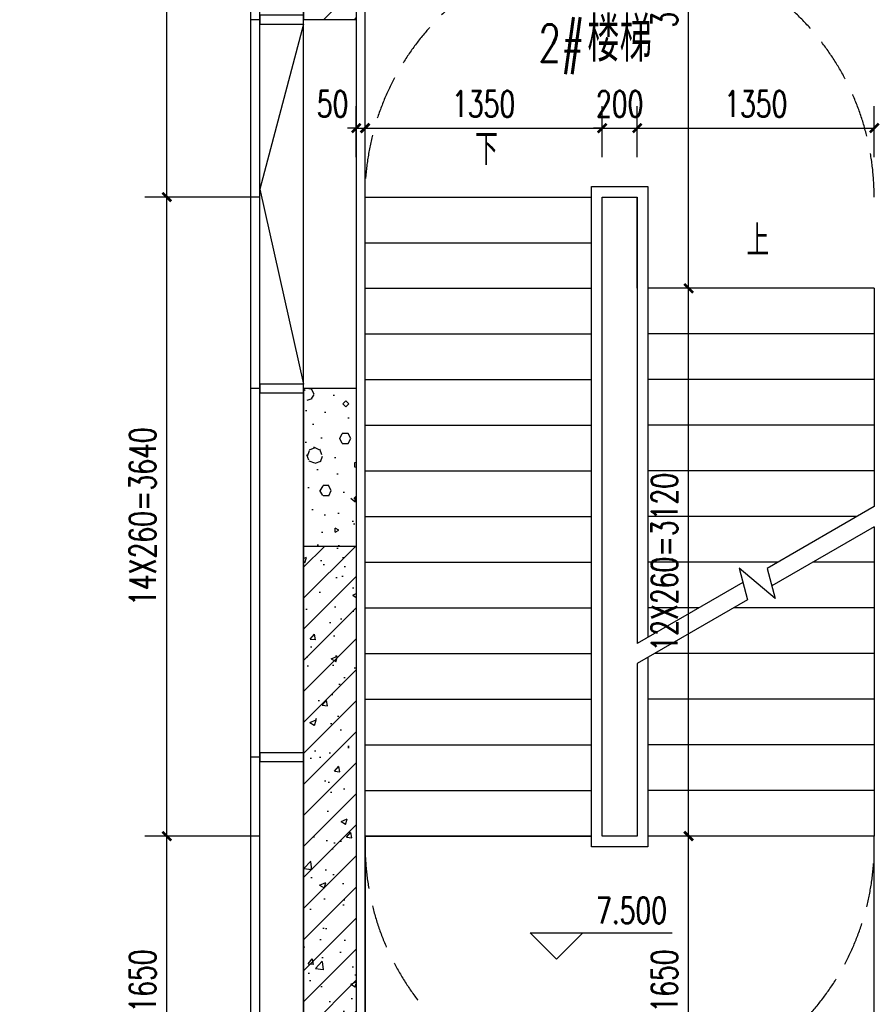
# Model space of a CAD drawing. Extents: x 797781 to 1255204, y 21234 to 1024248.
# Tile 778 of 1056: x 1156390 to 1161257, y 521950 to 527558. Entities that reach past the tile are written whole.
import ezdxf

# ---------------------------------------------------------------- set-up
doc = ezdxf.new("R2010")
doc.units = 0
doc.header["$LTSCALE"] = 1000
doc.header["$MEASUREMENT"] = 0
doc.linetypes.add('230303生产综合楼-平面图_t8$0$DASH', pattern=[0.35, 0.25, -0.1])
doc.linetypes.add('230303生产综合楼-平面图_t8$0$DOTE', pattern=[2.42, 2, -0.2, 0.02, -0.2])
for name, color, linetype in [('230303生产综合楼-平面图_t8$0$3T_WOOD', 21, 'Continuous'), ('230303生产综合楼-平面图_t8$0$AXIS', 3, 'Continuous'), ('230303生产综合楼-平面图_t8$0$CURTWALL', 4, 'Continuous'), ('230303生产综合楼-平面图_t8$0$DIM_ELEV', 3, 'Continuous'), ('230303生产综合楼-平面图_t8$0$DIM_SYMB', 3, 'Continuous'), ('230303生产综合楼-平面图_t8$0$DOTE', 1, '230303生产综合楼-平面图_t8$0$DOTE'), ('230303生产综合楼-平面图_t8$0$PUB_DIM', 3, 'Continuous'), ('230303生产综合楼-平面图_t8$0$PUB_HATCH', 8, 'Continuous'), ('230303生产综合楼-平面图_t8$0$PUB_TEXT', 7, 'Continuous'), ('230303生产综合楼-平面图_t8$0$STAIR', 2, 'Continuous'), ('230303生产综合楼-平面图_t8$0$WALL', 40, 'Continuous'), ('230303生产综合楼-平面图_t8$0$轮廓', 2, 'Continuous'), ('PUB_TEXT', 7, 'Continuous')]:
    doc.layers.add(name, color=color, linetype=linetype)
doc.styles.add('230303生产综合楼-平面图_t8$0$_TCH_DIM', font='SIMPLEX', dxfattribs={"bigfont": 'GBCBIG'})
doc.styles.add('230303生产综合楼-平面图_T8$0$_TCH_DIM_T3', font='SIMPLEX', dxfattribs={"width": 0.705882, "bigfont": 'GBCBIG'})
doc.styles.get("Standard").update_dxf_attribs({"font": 'gbenor.shx', "bigfont": 'gbcbig.shx'})
doc.dimstyles.new('230303生产综合楼-平面图_T8$0$_TCH_ARCH&&50', dxfattribs={"dimtxt": 148.75, "dimasz": 50, "dimexe": 125, "dimexo": 150, "dimgap": 63.125, "dimtad": 1, "dimdec": 0, "dimzin": 0, "dimdsep": 46, "dimtxsty": '230303生产综合楼-平面图_T8$0$_TCH_DIM_T3', "dimblk": '230303生产综合楼-平面图_t8$0$_ArchTick', "dimcen": 0.09, "dimclrt": 7, "dimazin": 2, "dimtfac": 1, "dimtdec": 0, "dimtix": 1, "dimtmove": 2, "dimatfit": 3, "dimfxl": 1, "dimtolj": 1, "dimtzin": 0, "dimarcsym": 0})
pattern_1 = [(45, (0, 0), (-88.388348, 88.388348), []), (50, (0, 0), (358.63009, -31.37607), [37.5, -412.5]), (355, (0, 0), (-69.37567, 376.09607), [30, -330]), (100.4514, (29.9, -2.6), (289.25469, 344.71977), [31.8701, -350.57106]), (46.1842, (0, 100), (533.62052, -82.7595), [56.25, -618.75]), (96.6356, (44.47, 93.1), (467.33135, 487.05894), [47.80514, -525.8565]), (351.1842, (0, 100), (467.33097, 487.0593), [45, -495]), (21, (50, 75), (298.453526, -201.309445), [37.5, -412.5]), (326, (50, 75), (121.65767, 362.57502), [30, -330]), (71.4514, (74.87, 58.22), (420.11131, 161.26525), [31.8701, -350.57106]), (37.5, (0, 0), (6.079928, 166.446927), [0, -326, 0, -335, 0, -331.25]), (7.5, (0, 0), (131.534769, 197.205856), [0, -191, 0, -318.5, 0, -126.25]), (327.5, (-111.5, 0), (266.911218, -11.277436), [0, -125, 0, -390, 0, -517.5]), (317.5, (-161.5, 0), (291.593085, 50.05249), [0, -162.5, 0, -259, 0, -367.5])]

# ---------------------------------------------------------------- blocks, each defined once
blk = doc.blocks.new('230303生产综合楼-平面图_t8$0$212')
at = {"layer": '230303生产综合楼-平面图_t8$0$3T_WOOD'}
for points in [[(593636.3, -23528.8), (593636.3, -23578.8), (593886.3, -23578.8), (593886.3, -23528.8)], [(593636.3, -25628.8), (593636.3, -25678.8), (593886.3, -25678.8), (593886.3, -25628.8)], [(593636.3, -27728.8), (593636.3, -27778.8), (593886.3, -27778.8), (593886.3, -27728.8)]]:
    blk.add_lwpolyline(points, close=True, dxfattribs=at)
for points in [[(593636.3, -23553.8), (593586.3, -23553.8)], [(593636.3, -23553.8), (593586.3, -23553.8)], [(593636.3, -25653.8), (593586.3, -25653.8)], [(593636.3, -25653.8), (593586.3, -25653.8)], [(593636.3, -27753.8), (593586.3, -27753.8)]]:
    blk.add_lwpolyline(points, dxfattribs=at)
blk = doc.blocks.new('230303生产综合楼-平面图_t8$0$_ArchTick')
at = {"color": 0, "linetype": 'ByBlock', "const_width": 0.3}
blk.add_lwpolyline([(-0.5, -0.5), (0.5, 0.5)], dxfattribs=at)
blk = doc.blocks.new('*D4261')
at = {"layer": '230303生产综合楼-平面图_t8$0$PUB_DIM', "color": 0, "lineweight": -2, "transparency": 16777216}
for p, q in [((1158306.9, 526775.3), (1158306.9, 527065.4)), ((1158356.9, 526775.3), (1158356.9, 527065.4)), ((1158306.9, 526940.4), (1158256.9, 526940.4)), ((1158306.9, 526940.4), (1158356.9, 526940.4)), ((1158356.9, 526940.4), (1158406.9, 526940.4))]:
    blk.add_line(p, q, dxfattribs=at)
at = {"layer": 'Defpoints', "color": 0, "transparency": 16777216}
for p in [(1158356.9, 526940.4), (1158306.9, 526625.3), (1158356.9, 526625.3)]:
    blk.add_point(p, dxfattribs=at)
at = {"layer": '230303生产综合楼-平面图_t8$0$PUB_DIM', "color": 0, "lineweight": -2, "transparency": 16777216, "xscale": 50, "yscale": 50, "zscale": 50}
blk.add_blockref('230303生产综合楼-平面图_t8$0$_ArchTick', (1158306.9, 526940.4), dxfattribs=at)
at = {"layer": '230303生产综合楼-平面图_t8$0$PUB_DIM', "color": 0, "lineweight": -2, "transparency": 16777216, "xscale": 50, "yscale": 50, "zscale": 50, "rotation": 180}
blk.add_blockref('230303生产综合楼-平面图_t8$0$_ArchTick', (1158356.9, 526940.4), dxfattribs=at)
at = {"layer": '230303生产综合楼-平面图_t8$0$PUB_DIM', "color": 7, "transparency": 16777216, "insert": (1158171.9, 527077.9), "char_height": 148.75, "attachment_point": 5, "style": '230303生产综合楼-平面图_T8$0$_TCH_DIM_T3'}
blk.add_mtext('\\A1;50', dxfattribs=at)
blk = doc.blocks.new('*D4262')
at = {"layer": '230303生产综合楼-平面图_t8$0$PUB_DIM', "color": 0, "lineweight": -2, "transparency": 16777216}
for p, q in [((1158356.9, 526775.3), (1158356.9, 527065.4)), ((1159706.9, 526775.3), (1159706.9, 527065.4)), ((1158356.9, 526940.4), (1159706.9, 526940.4))]:
    blk.add_line(p, q, dxfattribs=at)
at = {"layer": 'Defpoints', "color": 0, "transparency": 16777216}
for p in [(1159706.9, 526940.4), (1158356.9, 526625.3), (1159706.9, 526625.3)]:
    blk.add_point(p, dxfattribs=at)
at = {"layer": '230303生产综合楼-平面图_t8$0$PUB_DIM', "color": 0, "lineweight": -2, "transparency": 16777216, "xscale": 50, "yscale": 50, "zscale": 50, "rotation": 180}
blk.add_blockref('230303生产综合楼-平面图_t8$0$_ArchTick', (1158356.9, 526940.4), dxfattribs=at)
at = {"layer": '230303生产综合楼-平面图_t8$0$PUB_DIM', "color": 0, "lineweight": -2, "transparency": 16777216, "xscale": 50, "yscale": 50, "zscale": 50}
blk.add_blockref('230303生产综合楼-平面图_t8$0$_ArchTick', (1159706.9, 526940.4), dxfattribs=at)
at = {"layer": '230303生产综合楼-平面图_t8$0$PUB_DIM', "color": 7, "transparency": 16777216, "insert": (1159031.9, 527077.9), "char_height": 148.75, "attachment_point": 5, "style": '230303生产综合楼-平面图_T8$0$_TCH_DIM_T3'}
blk.add_mtext('\\A1;1350', dxfattribs=at)
blk = doc.blocks.new('*D4263')
at = {"layer": '230303生产综合楼-平面图_t8$0$PUB_DIM', "color": 0, "lineweight": -2, "transparency": 16777216}
for p, q in [((1159706.9, 526775.3), (1159706.9, 527065.4)), ((1159906.9, 526775.3), (1159906.9, 527065.4)), ((1159706.9, 526940.4), (1159656.9, 526940.4)), ((1159706.9, 526940.4), (1159906.9, 526940.4)), ((1159906.9, 526940.4), (1159956.9, 526940.4))]:
    blk.add_line(p, q, dxfattribs=at)
at = {"layer": 'Defpoints', "color": 0, "transparency": 16777216}
for p in [(1159906.9, 526940.4), (1159706.9, 526625.3), (1159906.9, 526625.3)]:
    blk.add_point(p, dxfattribs=at)
at = {"layer": '230303生产综合楼-平面图_t8$0$PUB_DIM', "color": 0, "lineweight": -2, "transparency": 16777216, "xscale": 50, "yscale": 50, "zscale": 50}
blk.add_blockref('230303生产综合楼-平面图_t8$0$_ArchTick', (1159706.9, 526940.4), dxfattribs=at)
at = {"layer": '230303生产综合楼-平面图_t8$0$PUB_DIM', "color": 0, "lineweight": -2, "transparency": 16777216, "xscale": 50, "yscale": 50, "zscale": 50, "rotation": 180}
blk.add_blockref('230303生产综合楼-平面图_t8$0$_ArchTick', (1159906.9, 526940.4), dxfattribs=at)
at = {"layer": '230303生产综合楼-平面图_t8$0$PUB_DIM', "color": 7, "transparency": 16777216, "insert": (1159806.9, 527077.9), "char_height": 148.75, "attachment_point": 5, "style": '230303生产综合楼-平面图_T8$0$_TCH_DIM_T3'}
blk.add_mtext('\\A1;200', dxfattribs=at)
blk = doc.blocks.new('*D4264')
at = {"layer": '230303生产综合楼-平面图_t8$0$PUB_DIM', "color": 0, "lineweight": -2, "transparency": 16777216}
for p, q in [((1159906.9, 526775.3), (1159906.9, 527065.4)), ((1161256.9, 526775.3), (1161256.9, 527065.4)), ((1159906.9, 526940.4), (1161256.9, 526940.4))]:
    blk.add_line(p, q, dxfattribs=at)
at = {"layer": 'Defpoints', "color": 0, "transparency": 16777216}
for p in [(1161256.9, 526940.4), (1159906.9, 526625.3), (1161256.9, 526625.3)]:
    blk.add_point(p, dxfattribs=at)
at = {"layer": '230303生产综合楼-平面图_t8$0$PUB_DIM', "color": 0, "lineweight": -2, "transparency": 16777216, "xscale": 50, "yscale": 50, "zscale": 50, "rotation": 180}
blk.add_blockref('230303生产综合楼-平面图_t8$0$_ArchTick', (1159906.9, 526940.4), dxfattribs=at)
at = {"layer": '230303生产综合楼-平面图_t8$0$PUB_DIM', "color": 0, "lineweight": -2, "transparency": 16777216, "xscale": 50, "yscale": 50, "zscale": 50}
blk.add_blockref('230303生产综合楼-平面图_t8$0$_ArchTick', (1161256.9, 526940.4), dxfattribs=at)
at = {"layer": '230303生产综合楼-平面图_t8$0$PUB_DIM', "color": 7, "transparency": 16777216, "insert": (1160581.9, 527077.9), "char_height": 148.75, "attachment_point": 5, "style": '230303生产综合楼-平面图_T8$0$_TCH_DIM_T3'}
blk.add_mtext('\\A1;1350', dxfattribs=at)
blk = doc.blocks.new('*D4306')
at = {"layer": '230303生产综合楼-平面图_t8$0$AXIS', "color": 0, "lineweight": -2, "transparency": 16777216}
for p, q in [((1160728.3, 529357.7), (1160074.4, 529357.7)), ((1160199.4, 526027.7), (1160199.4, 529357.7)), ((1160728.3, 526027.7), (1160074.4, 526027.7))]:
    blk.add_line(p, q, dxfattribs=at)
at = {"layer": 'Defpoints', "color": 0, "transparency": 16777216}
for p in [(1160199.4, 529357.7), (1160878.3, 529357.7), (1160878.3, 526027.7)]:
    blk.add_point(p, dxfattribs=at)
at = {"layer": '230303生产综合楼-平面图_t8$0$AXIS', "color": 0, "lineweight": -2, "transparency": 16777216, "xscale": 50, "yscale": 50, "zscale": 50}
for p, rotation in [((1160199.4, 529357.7), 90), ((1160199.4, 526027.7), 270)]:
    blk.add_blockref('230303生产综合楼-平面图_t8$0$_ArchTick', p, dxfattribs=dict(at, rotation=rotation))
at = {"layer": '230303生产综合楼-平面图_t8$0$AXIS', "color": 7, "transparency": 16777216, "insert": (1160061.9, 527692.7), "char_height": 148.75, "attachment_point": 5, "rotation": 90, "style": '230303生产综合楼-平面图_T8$0$_TCH_DIM_T3'}
blk.add_mtext('\\A1;3330', dxfattribs=at)
blk = doc.blocks.new('*D4307')
at = {"layer": '230303生产综合楼-平面图_t8$0$AXIS', "color": 0, "lineweight": -2, "transparency": 16777216}
for p, q in [((1160728.3, 526027.7), (1160074.4, 526027.7)), ((1160199.4, 522907.7), (1160199.4, 526027.7)), ((1160728.3, 522907.7), (1160074.4, 522907.7))]:
    blk.add_line(p, q, dxfattribs=at)
at = {"layer": 'Defpoints', "color": 0, "transparency": 16777216}
for p in [(1160199.4, 526027.7), (1160878.3, 526027.7), (1160878.3, 522907.7)]:
    blk.add_point(p, dxfattribs=at)
at = {"layer": '230303生产综合楼-平面图_t8$0$AXIS', "color": 0, "lineweight": -2, "transparency": 16777216, "xscale": 50, "yscale": 50, "zscale": 50}
for p, rotation in [((1160199.4, 526027.7), 90), ((1160199.4, 522907.7), 270)]:
    blk.add_blockref('230303生产综合楼-平面图_t8$0$_ArchTick', p, dxfattribs=dict(at, rotation=rotation))
at = {"layer": '230303生产综合楼-平面图_t8$0$AXIS', "color": 7, "transparency": 16777216, "insert": (1160061.9, 524467.7), "char_height": 148.75, "attachment_point": 5, "rotation": 90, "style": '230303生产综合楼-平面图_T8$0$_TCH_DIM_T3'}
blk.add_mtext('\\A1;12X260=3120', dxfattribs=at)
blk = doc.blocks.new('*D4308')
at = {"layer": '230303生产综合楼-平面图_t8$0$AXIS', "color": 0, "lineweight": -2, "transparency": 16777216}
for p, q in [((1160728.3, 522907.7), (1160074.4, 522907.7)), ((1160199.4, 521257.7), (1160199.4, 522907.7)), ((1160728.3, 521257.7), (1160074.4, 521257.7))]:
    blk.add_line(p, q, dxfattribs=at)
at = {"layer": 'Defpoints', "color": 0, "transparency": 16777216}
for p in [(1160199.4, 522907.7), (1160878.3, 522907.7), (1160878.3, 521257.7)]:
    blk.add_point(p, dxfattribs=at)
at = {"layer": '230303生产综合楼-平面图_t8$0$AXIS', "color": 0, "lineweight": -2, "transparency": 16777216, "xscale": 50, "yscale": 50, "zscale": 50}
for p, rotation in [((1160199.4, 522907.7), 90), ((1160199.4, 521257.7), 270)]:
    blk.add_blockref('230303生产综合楼-平面图_t8$0$_ArchTick', p, dxfattribs=dict(at, rotation=rotation))
at = {"layer": '230303生产综合楼-平面图_t8$0$AXIS', "color": 7, "transparency": 16777216, "insert": (1160061.9, 522082.7), "char_height": 148.75, "attachment_point": 5, "rotation": 90, "style": '230303生产综合楼-平面图_T8$0$_TCH_DIM_T3'}
blk.add_mtext('\\A1;1650', dxfattribs=at)
blk = doc.blocks.new('*D4323')
at = {"layer": '230303生产综合楼-平面图_t8$0$AXIS', "color": 0, "lineweight": -2, "transparency": 16777216}
for p, q in [((1157756.9, 529357.7), (1157103, 529357.7)), ((1157228, 526547.7), (1157228, 529357.7)), ((1157756.9, 526547.7), (1157103, 526547.7))]:
    blk.add_line(p, q, dxfattribs=at)
at = {"layer": 'Defpoints', "color": 0, "transparency": 16777216}
for p in [(1157228, 529357.7), (1157906.9, 529357.7), (1157906.9, 526547.7)]:
    blk.add_point(p, dxfattribs=at)
at = {"layer": '230303生产综合楼-平面图_t8$0$AXIS', "color": 0, "lineweight": -2, "transparency": 16777216, "xscale": 50, "yscale": 50, "zscale": 50}
for p, rotation in [((1157228, 529357.7), 90), ((1157228, 526547.7), 270)]:
    blk.add_blockref('230303生产综合楼-平面图_t8$0$_ArchTick', p, dxfattribs=dict(at, rotation=rotation))
at = {"layer": '230303生产综合楼-平面图_t8$0$AXIS', "color": 7, "transparency": 16777216, "insert": (1157090.5, 527952.7), "char_height": 148.75, "attachment_point": 5, "rotation": 90, "style": '230303生产综合楼-平面图_T8$0$_TCH_DIM_T3'}
blk.add_mtext('\\A1;2810', dxfattribs=at)
blk = doc.blocks.new('*D4324')
at = {"layer": '230303生产综合楼-平面图_t8$0$AXIS', "color": 0, "lineweight": -2, "transparency": 16777216}
for p, q in [((1157756.9, 526547.7), (1157103, 526547.7)), ((1157228, 522907.7), (1157228, 526547.7)), ((1157756.9, 522907.7), (1157103, 522907.7))]:
    blk.add_line(p, q, dxfattribs=at)
at = {"layer": 'Defpoints', "color": 0, "transparency": 16777216}
for p in [(1157228, 526547.7), (1157906.9, 526547.7), (1157906.9, 522907.7)]:
    blk.add_point(p, dxfattribs=at)
at = {"layer": '230303生产综合楼-平面图_t8$0$AXIS', "color": 0, "lineweight": -2, "transparency": 16777216, "xscale": 50, "yscale": 50, "zscale": 50}
for p, rotation in [((1157228, 526547.7), 90), ((1157228, 522907.7), 270)]:
    blk.add_blockref('230303生产综合楼-平面图_t8$0$_ArchTick', p, dxfattribs=dict(at, rotation=rotation))
at = {"layer": '230303生产综合楼-平面图_t8$0$AXIS', "color": 7, "transparency": 16777216, "insert": (1157090.5, 524727.7), "char_height": 148.75, "attachment_point": 5, "rotation": 90, "style": '230303生产综合楼-平面图_T8$0$_TCH_DIM_T3'}
blk.add_mtext('\\A1;14X260=3640', dxfattribs=at)
blk = doc.blocks.new('*D4325')
at = {"layer": '230303生产综合楼-平面图_t8$0$AXIS', "color": 0, "lineweight": -2, "transparency": 16777216}
for p, q in [((1157756.9, 522907.7), (1157103, 522907.7)), ((1157228, 521257.7), (1157228, 522907.7)), ((1157756.9, 521257.7), (1157103, 521257.7))]:
    blk.add_line(p, q, dxfattribs=at)
at = {"layer": 'Defpoints', "color": 0, "transparency": 16777216}
for p in [(1157228, 522907.7), (1157906.9, 522907.7), (1157906.9, 521257.7)]:
    blk.add_point(p, dxfattribs=at)
at = {"layer": '230303生产综合楼-平面图_t8$0$AXIS', "color": 0, "lineweight": -2, "transparency": 16777216, "xscale": 50, "yscale": 50, "zscale": 50}
for p, rotation in [((1157228, 522907.7), 90), ((1157228, 521257.7), 270)]:
    blk.add_blockref('230303生产综合楼-平面图_t8$0$_ArchTick', p, dxfattribs=dict(at, rotation=rotation))
at = {"layer": '230303生产综合楼-平面图_t8$0$AXIS', "color": 7, "transparency": 16777216, "insert": (1157090.5, 522082.7), "char_height": 148.75, "attachment_point": 5, "rotation": 90, "style": '230303生产综合楼-平面图_T8$0$_TCH_DIM_T3'}
blk.add_mtext('\\A1;1650', dxfattribs=at)

msp = doc.modelspace()

# ---------------------------------------------------------------- hatches: boundary and pattern name
at = {"layer": '230303生产综合楼-平面图_t8$0$PUB_HATCH'}
h = msp.add_hatch(dxfattribs=at)
h.set_pattern_fill('钢筋混凝土', color=256, scale=50, style=0)
h.set_pattern_definition(pattern_1)
h.paths.add_polyline_path([(1158306.9, 529257.7), (1158006.9, 529257.7), (1158006.9, 529657.7), (1158006.9, 527557.7), (1158306.9, 527557.7)])
h = msp.add_hatch(dxfattribs=at)
h.set_pattern_fill('加气混凝土', color=256, scale=50, style=0)
h.set_pattern_definition([(0, (177, -183), (300, 600), [0, -600]), (0, (-174, -264), (300, 600), [0, -600]), (0, (21, -270), (300, 600), [0, -600]), (0, (234, -93), (300, 600), [0, -600]), (0, (-15, -300), (300, 600), [0, -600]), (0, (294, 285), (300, 600), [0, -600]), (0, (111, 237), (300, 600), [0, -600]), (0, (207, 162), (300, 600), [0, -600]), (0, (-282, 150), (300, 600), [0, -600]), (0, (12, 123), (300, 600), [0, -600]), (0, (-102, -30), (300, 600), [0, -600]), (0, (-96, -255), (300, 600), [0, -600]), (0, (129, -279), (300, 600), [0, -600]), (0, (294, -15), (300, 600), [0, -600]), (0, (-267, -108), (300, 600), [0, -600]), (0, (-216, -6), (300, 600), [0, -600]), (0, (18, -48), (300, 600), [0, -600]), (0, (-66, -135), (300, 600), [0, -600]), (0, (-114, 63), (300, 600), [0, -600]), (0, (-39, 288), (300, 600), [0, -600]), (0, (-243, -234), (300, 600), [0, -600]), (0, (87, 165), (300, 600), [0, -600]), (0, (-192, 174), (300, 600), [0, -600]), (0, (-240, 252), (300, 600), [0, -600]), (130.601294, (257.143, 97.143), (-1499.9999834, 1800.0000079), [26.34155, -11037.111]), (18.434949, (214.29, 108.57), (1499.9999945, 599.9999956), [27.10524, -3767.6279]), (90, (214.3, 82.86), (300, 600), [25.71428, -1174.28565]), (161.565051, (240, 74.29), (-1500.0000076, 599.999955), [27.10524, -3767.6279]), (53.130102, (240, 74.29), (300.000001, 600), [28.57143, -2971.4285]), (135, (262.86, -231.43), (-300.000036, 599.99996), [24.24366, -1672.8126]), (45, (228.57, -231.43), (299.999998, 599.999998), [24.24366, -1672.8126]), (135, (245.71, -248.57), (-300.000036, 599.99996), [24.24366, -1672.8126]), (45, (245.71, -248.57), (299.999998, 599.999998), [24.24366, -1672.8126]), (116.56505, (-25.7, 171.43), (-5e-05, 1199.99997), [31.94383, -638.8765]), (180, (-40, 200), (-300, 600), [34.28572, -565.71425]), (63.43495, (-88.57, 171.43), (3e-06, 1200), [31.94383, -638.8765]), (116.56505, (-74.3, 142.86), (-5e-05, 1199.99997), [31.94383, -638.8765]), (0, (-74.3, 142.86), (300, 600), [34.28572, -565.71425]), (63.43495, (-40, 142.86), (3e-06, 1200), [31.94383, -638.8765]), (107.102728, (200, -31.429), (-899.9999656, 3000.00000484), [38.86135, -16282.9025]), (143.972626, (188.57, 5.714), (-5699.9999277, 4199.9999952), [38.86135, -8122.02]), (180, (157.14, 28.6), (-300, 600), [37.14286, -562.8571]), (36.0273733, (88.57, 5.714), (5699.9999579, 4199.9999547), [38.86135, -8122.02]), (71.565051, (77.14, -28.57), (900.0000046, 2999.999995), [36.14032, -3758.5928]), (107.102728, (88.571, -65.714), (-899.9999656, 3000.00000484), [38.86135, -16282.9025]), (143.972626, (120, -88.57), (-5699.9999277, 4199.9999952), [38.86135, -8122.02]), (0, (120, -88.6), (300, 600), [37.14286, -562.8571]), (36.0273733, (157.143, -88.57), (5699.9999579, 4199.9999547), [38.86135, -8122.02]), (71.565051, (188.57, -65.71), (900.0000046, 2999.999995), [36.14032, -3758.5928]), (150.255118, (205.714, 248.57), (-900.000002, 599.9999926), [23.03502, -4814.3196]), (90, (185.7, 237.14), (300, 600), [22.85714, -1177.14275]), (29.744881, (185.714, 237.14), (900.0000005, 599.999997), [23.03502, -4814.3196]), (116.56505, (65.7, -177.14), (-5e-05, 1199.99997), [31.94383, -638.8765]), (168.690067, (51.43, -148.57), (-2700.000002, 599.999985), [29.13725, -6089.6855]), (41.185925, (0, -162.857), (7499.99995456, 6599.9999423), [30.37184, -12725.802]), (90, (0, -191.43), (300, 600), [28.57143, -1171.4285]), (138.814074, (22.857, -211.429), (-7499.9998667, 6600.00004204), [30.37184, -12725.802]), (16.6992442, (22.857, -211.429), (9899.9999255, 2999.9999686), [29.82945, -12498.5375]), (60.945396, (51.43, -202.857), (299.9999992, 599.9999947), [29.4161, -12325.3395]), (109.983106, (-185.714, 74.286), (-1500.00000565, 4199.9999889), [33.442, -14012.1975]), (155.556045, (-197.143, 105.714), (-3900.00001487, 1799.9999626), [34.52299, -14465.1315]), (24.4439547, (-260, 105.714), (3900.00000195, 1799.99999134), [34.52299, -14465.1315]), (70.0168934, (-271.429, 74.286), (1500.0000045, 4199.9999896), [33.442, -14012.1975]), (109.983106, (-260, 42.857), (-1500.00000565, 4199.9999889), [33.442, -14012.1975]), (160.016893, (-228.57, 31.43), (-1500.0000009, 599.9999727), [33.442, -6989.3775]), (19.9831065, (-228.57, 31.43), (1499.9999918, 599.999999), [33.442, -6989.3775]), (70.0168934, (-197.143, 42.857), (1500.0000045, 4199.9999896), [33.442, -14012.1975]), (122.005383, (37.14, 20), (-300.0000403, 599.9999694), [26.95423, -5633.434]), (18.434949, (-2.86, 34.29), (1499.9999945, 599.9999956), [27.10524, -3767.6279]), (90, (-2.86, 8.57), (300, 600), [25.71428, -1174.28565]), (161.565051, (22.86, 0), (-1500.0000076, 599.999955), [27.10524, -3767.6279]), (54.4623222, (22.857, 0), (2099.999997, 2999.9999955), [24.57807, -10298.2115]), (116.56505, (-137.14, -125.7), (-5e-05, 1199.99997), [31.94383, -638.8765]), (180, (-151.4, -97.14), (-300, 600), [31.42857, -568.5714]), (59.0362434, (-200, -125.714), (300.000001, 599.999997), [33.31973, -6963.822]), (120.963756, (-182.857, -154.286), (-300.000041, 599.9999724), [33.31973, -6963.822]), (0, (-182.86, -154.3), (300, 600), [31.42857, -568.5714]), (63.43495, (-151.43, -154.3), (3e-06, 1200), [31.94383, -638.8765])])
h.paths.add_polyline_path([(1158006.9, 525457.7), (1158006.9, 524557.7), (1158306.9, 524557.7), (1158306.9, 525457.7)])
h = msp.add_hatch(dxfattribs=at)
h.set_pattern_fill('钢筋混凝土', color=256, scale=50, style=0)
h.set_pattern_definition(pattern_1)
h.paths.add_polyline_path([(1158006.9, 520907.7), (1158006.9, 521607.7), (1158306.9, 521607.7), (1158306.9, 524557.7), (1158006.9, 524557.7)])

# ---------------------------------------------------------------- linework, layer by layer
msp.add_lwpolyline([(1158306.9, 527557.7), (1158306.9, 525457.7)])
at = {"layer": '230303生产综合楼-平面图_t8$0$CURTWALL'}
for points in [[(1165438.3, 519824.6), (1157706.9, 520637.6), (1157706.9, 531032.1)], [(1165438.3, 519874.8), (1157756.9, 520682.6), (1157756.9, 531032.1)], [(1165438.3, 520126.2), (1158006.9, 520907.7), (1158006.9, 531032.1)], [(1158006.9, 527532.7), (1157756.9, 526592.9), (1158006.9, 525482.7)]]:
    msp.add_lwpolyline(points, dxfattribs=at)
at = {"layer": '230303生产综合楼-平面图_t8$0$DIM_ELEV'}
for p, q in [((1159446.6, 522207.4), (1159296.6, 522357.4)), ((1159296.6, 522357.4), (1160106.6, 522357.4)), ((1159446.6, 522207.4), (1159596.6, 522357.4))]:
    msp.add_line(p, q, dxfattribs=at)
at = {"layer": '230303生产综合楼-平面图_t8$0$DIM_SYMB'}
for points in [[(1159031.9, 526677.7, 0, 0, 0), (1159031.9, 522057.7, 0, 0, 0), (1160581.9, 522057.7, 0, 0, 0), (1160581.9, 524057.7, 40, 0, 0), (1160581.9, 524207.7, 0, 0, 0)], [(1160581.9, 526157.7, 0, 0, 0), (1160581.9, 524617.7, 40, 0, 0), (1160581.9, 524467.7, 0, 0, 0)]]:
    msp.add_lwpolyline(points, format="xyseb", dxfattribs=at)
at = {"layer": '230303生产综合楼-平面图_t8$0$DOTE'}
msp.add_line((1158356.9, 519651.9), (1158356.9, 531032.1), dxfattribs=at)
at = {"layer": '230303生产综合楼-平面图_t8$0$STAIR'}
for p, q in [((1158356.9, 521607.7), (1158356.9, 529307.7)), ((1159646.9, 526607.7), (1159966.9, 526607.7)), ((1159646.9, 522847.7), (1159646.9, 526607.7)), ((1159966.9, 526607.7), (1159966.9, 524040.4)), ((1158356.9, 522907.7), (1158356.9, 526547.7)), ((1158356.9, 526547.7), (1159646.9, 526547.7)), ((1159706.9, 522907.7), (1159706.9, 526547.7)), ((1159706.9, 526547.7), (1159906.9, 526547.7)), ((1159706.9, 522907.7), (1159706.9, 526547.7)), ((1159906.9, 526547.7), (1159906.9, 524005.7)), ((1159906.9, 526027.7), (1159906.9, 526547.7)), ((1158356.9, 526287.7), (1159646.9, 526287.7)), ((1158356.9, 526027.7), (1159646.9, 526027.7)), ((1159906.9, 526027.7), (1159906.9, 524005.7)), ((1161256.9, 526027.7), (1159966.9, 526027.7)), ((1161256.9, 526027.7), (1161256.9, 524785.1)), ((1158356.9, 525767.7), (1159646.9, 525767.7)), ((1161256.9, 525767.7), (1159966.9, 525767.7)), ((1158356.9, 525507.7), (1159646.9, 525507.7)), ((1161256.9, 525507.7), (1159966.9, 525507.7)), ((1158356.9, 525247.7), (1159646.9, 525247.7)), ((1161256.9, 525247.7), (1159966.9, 525247.7)), ((1158356.9, 524987.7), (1159646.9, 524987.7)), ((1161256.9, 524987.7), (1159966.9, 524987.7)), ((1161256.9, 524785.1), (1160646.3, 524432.6)), ((1158356.9, 524727.7), (1159646.9, 524727.7)), ((1161157.4, 524727.7), (1159966.9, 524727.7)), ((1161256.9, 524669.7), (1160673.1, 524332.6)), ((1161256.9, 524669.7), (1161256.9, 522907.7)), ((1158356.9, 524467.7), (1159646.9, 524467.7)), ((1160707.1, 524467.7), (1159966.9, 524467.7)), ((1161256.9, 524467.7), (1160907.1, 524467.7)), ((1160692.5, 524260.3), (1160486.4, 524433.2)), ((1160486.4, 524433.2), (1160534.8, 524252.8)), ((1160646.3, 524432.6), (1160692.5, 524260.3)), ((1160508, 524352.8), (1159906.9, 524005.7)), ((1160534.8, 524252.8), (1159906.9, 523890.2)), ((1158356.9, 524207.7), (1159646.9, 524207.7)), ((1160256.7, 524207.7), (1159966.9, 524207.7)), ((1161256.9, 524207.7), (1160456.7, 524207.7)), ((1158356.9, 523947.7), (1159646.9, 523947.7)), ((1161256.9, 523947.7), (1160006.4, 523947.7)), ((1159906.9, 523890.2), (1159906.9, 522907.7)), ((1159906.9, 523890.2), (1159906.9, 522907.7)), ((1159966.9, 523924.9), (1159966.9, 522847.7)), ((1158356.9, 523687.7), (1159646.9, 523687.7)), ((1161256.9, 523687.7), (1159966.9, 523687.7)), ((1158356.9, 523427.7), (1159646.9, 523427.7)), ((1161256.9, 523427.7), (1159966.9, 523427.7)), ((1158356.9, 523167.7), (1159646.9, 523167.7)), ((1161256.9, 523167.7), (1159966.9, 523167.7)), ((1158356.9, 522907.7), (1159646.9, 522907.7)), ((1158356.9, 522907.7), (1158356.9, 521607.7)), ((1159646.9, 522907.7), (1158356.9, 522907.7)), ((1159906.9, 522907.7), (1159706.9, 522907.7)), ((1159906.9, 522907.7), (1159706.9, 522907.7)), ((1161256.9, 522907.7), (1159966.9, 522907.7)), ((1161256.9, 522907.7), (1159966.9, 522907.7)), ((1161256.9, 521207.7), (1161256.9, 522907.7)), ((1159966.9, 522847.7), (1159646.9, 522847.7))]:
    msp.add_line(p, q, dxfattribs=at)
at = {"layer": '230303生产综合楼-平面图_t8$0$WALL'}
for p, q in [((1158006.9, 529257.7), (1158006.9, 527557.7)), ((1158306.9, 529257.7), (1158306.9, 527557.7)), ((1158306.9, 527557.7), (1158006.9, 527557.7)), ((1158006.9, 525457.7), (1158006.9, 524557.7)), ((1158306.9, 525457.7), (1158006.9, 525457.7)), ((1158306.9, 525457.7), (1158306.9, 524557.7)), ((1158006.9, 524557.7), (1158006.9, 521607.7)), ((1158306.9, 524557.7), (1158006.9, 524557.7)), ((1158306.9, 524557.7), (1158306.9, 521607.7))]:
    msp.add_line(p, q, dxfattribs=at)
at = {"layer": '230303生产综合楼-平面图_t8$0$轮廓', "linetype": '230303生产综合楼-平面图_t8$0$DASH'}
for centre, start, end in [((1159806, 526547.7), 0, 180), ((1159806.9, 522857.7), 180.0013, 359.9987)]:
    msp.add_arc(centre, 1450, start, end, dxfattribs=at)

# ---------------------------------------------------------------- block references
msp.add_blockref('230303生产综合楼-平面图_t8$0$212', (564120.6, 551111.5))

# ---------------------------------------------------------------- texts
at = {"layer": '230303生产综合楼-平面图_t8$0$PUB_TEXT', "style": '230303生产综合楼-平面图_t8$0$_TCH_DIM'}
for s, height, p in [('楼梯', 255.32, (1159622.7, 527318.3)), ('下', 178.7, (1158984.4, 526730.2)), ('上', 178.7, (1160529.8, 526210.2)), ('、电梯底坑内由厂家安装缓冲器，安装缓冲器的混凝土底座由电梯厂家配合施工。', 255.319, (1147983.6, 521988.8))]:
    msp.add_text(s, height=height, dxfattribs=at).set_placement(p)
at = {"layer": '230303生产综合楼-平面图_t8$0$PUB_TEXT', "style": '230303生产综合楼-平面图_t8$0$_TCH_DIM', "width": 0.705882}
for s, height, p in [('2#', 212.5, (1159344.1, 527318.3)), ('7.500', 148.75, (1159671.6, 522409.9))]:
    msp.add_text(s, height=height, dxfattribs=at).set_placement(p)
at = {"layer": 'PUB_TEXT'}
msp.add_text('停站数', height=255.32, dxfattribs=at).set_placement((1155459.3, 526864.7))

# ---------------------------------------------------------------- dimensions: what is measured, and where the dimension line sits
at = {"layer": '230303生产综合楼-平面图_t8$0$AXIS'}
for p1, p2, picture, middle in [((1157906.9, 526547.7), (1157906.9, 529357.7), '*D4323', (1157090.5, 527952.7)), ((1160878.3, 526027.7), (1160878.3, 529357.7), '*D4306', (1160061.9, 527692.7)), ((1157906.9, 521257.7), (1157906.9, 522907.7), '*D4325', (1157090.5, 522082.7)), ((1160878.3, 521257.7), (1160878.3, 522907.7), '*D4308', (1160061.9, 522082.7))]:
    dim = msp.add_aligned_dim(p1=p1, p2=p2, distance=678.9, dimstyle='230303生产综合楼-平面图_T8$0$_TCH_ARCH&&50', dxfattribs=at)
    dim.commit()
    dim.dimension.update_dxf_attribs({"geometry": picture, "text_midpoint": middle})
for p1, p2, text, picture, middle in [((1157906.9, 522907.7), (1157906.9, 526547.7), '14X260=3640', '*D4324', (1157090.5, 524727.7)), ((1160878.3, 522907.7), (1160878.3, 526027.7), '12X260=3120', '*D4307', (1160061.9, 524467.7))]:
    dim = msp.add_aligned_dim(p1=p1, p2=p2, distance=678.9, text=text, dimstyle='230303生产综合楼-平面图_T8$0$_TCH_ARCH&&50', dxfattribs=at)
    dim.commit()
    dim.dimension.update_dxf_attribs({"geometry": picture, "text_midpoint": middle})
at = {"layer": '230303生产综合楼-平面图_t8$0$PUB_DIM'}
dim = msp.add_linear_dim(base=(1158356.9, 526940.4), p1=(1158306.9, 526625.3), p2=(1158356.9, 526625.3), angle=0, dimstyle='230303生产综合楼-平面图_T8$0$_TCH_ARCH&&50', dxfattribs=at)
dim.commit()
dim.dimension.update_dxf_attribs({"geometry": '*D4261', "text_midpoint": (1158171.9, 527077.9), "dimtype": 161})
for p1, p2, picture, middle in [((1158356.9, 526625.3), (1159706.9, 526625.3), '*D4262', (1159031.9, 527077.9)), ((1159706.9, 526625.3), (1159906.9, 526625.3), '*D4263', (1159806.9, 527077.9)), ((1159906.9, 526625.3), (1161256.9, 526625.3), '*D4264', (1160581.9, 527077.9))]:
    dim = msp.add_aligned_dim(p1=p1, p2=p2, distance=315.1, dimstyle='230303生产综合楼-平面图_T8$0$_TCH_ARCH&&50', dxfattribs=at)
    dim.commit()
    dim.dimension.update_dxf_attribs({"geometry": picture, "text_midpoint": middle})

doc.saveas('drawing.dxf')
